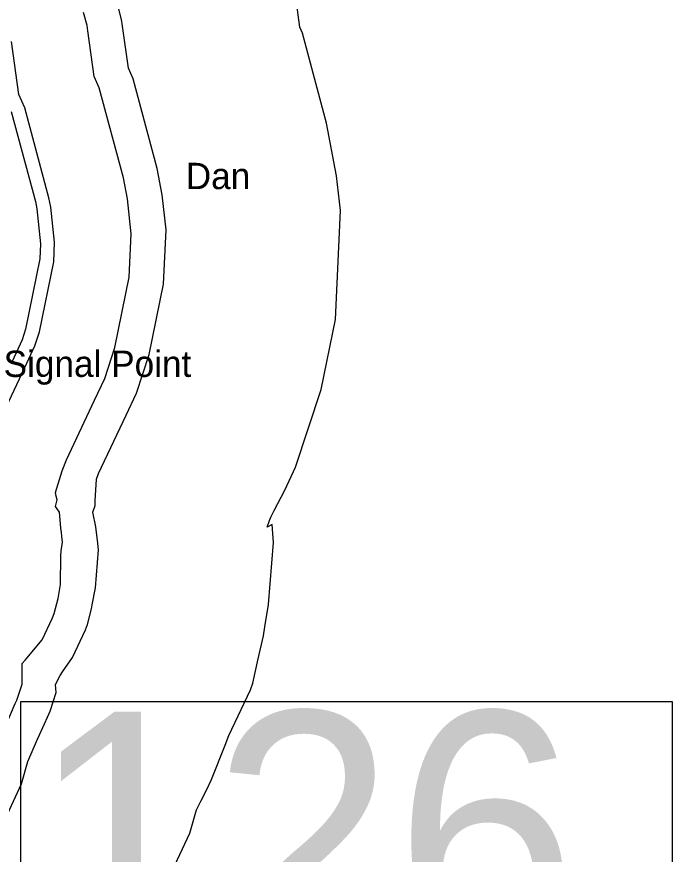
# Model space of a CAD drawing. Extents: x 2532689 to 2764727, y 536648 to 732970.
# Drawn here: x 2714179 to 2717918, y 629600 to 634378 of the extents above; entities that cross this region are included whole.
import ezdxf

# ---------------------------------------------------------------- set-up
doc = ezdxf.new("R2010")
doc.units = 0
for name, color, linetype in [('Exist Hydrographic Buffer Line', 7, 'Continuous'), ('Exist Hydrographic Point Label', 7, 'Continuous'), ('Exist Road Secondary Structure Standard Bridge Number Label', 7, 'Continuous'), ('Exist Survey Geodetic Marker Label', 7, 'Continuous')]:
    doc.layers.add(name, color=color, linetype=linetype)

msp = doc.modelspace()

# ---------------------------------------------------------------- linework, layer by layer
at = {"layer": 'Exist Hydrographic Buffer Line'}
for points in [[(2714912.5, 629175.8), (2715165.8, 629720), (2715205.4, 629854.3), (2715229.8, 629903.3), (2715260.7, 629965.1), (2715289.4, 630026.8), (2715367.4, 630221.7), (2715389.7, 630277.8), (2715511.7, 630538.9), (2715525, 630576.7), (2715556.2, 630714.7), (2715585.9, 630846), (2715594.3, 630897.4), (2715614.9, 631025.2), (2715644.2, 631379.3), (2715635.6, 631481.7), (2715607.7, 631465.4), (2715621.8, 631503.7), (2715628.8, 631522.8), (2715648.5, 631561.5), (2715707.7, 631677.3), (2715769.1, 631808.9), (2715915, 632251.1), (2715997.1, 632651.8), (2716025.6, 633272.1), (2716003.4, 633471.6), (2715947, 633771.6), (2715809, 634284.8), (2715793.2, 634319.3), (2715774, 634460.4)], [(2714498.3, 630723), (2714572, 630881), (2714582, 630910.1), (2714605.8, 631000.2), (2714610.3, 631023.7), (2714628.3, 631119.6), (2714645.2, 631337.6), (2714639.4, 631392.7), (2714634.9, 631435.8), (2714631.2, 631468.2), (2714614.2, 631552), (2714627.3, 631589.3), (2714626.5, 631616.4), (2714634.7, 631740.9), (2714646.6, 631772.1), (2714803.7, 632104.6), (2714862.3, 632230.6), (2714935.3, 632451.7), (2715017.3, 632852.3), (2715031.5, 633162.4), (2715009.5, 633361.9), (2714981.2, 633511.9), (2714843.2, 634025.1), (2714816, 634085.2), (2714783.2, 634324.7), (2714777.2, 634362.6), (2714759.2, 634429.8)], [(2714432.3, 631331.3), (2714439.9, 631381.3), (2714436.8, 631413.8), (2714434.2, 631435), (2714431.3, 631460.8), (2714427.2, 631508), (2714423.3, 631552.6), (2714400.9, 631584.2), (2714409.8, 631621.7), (2714405, 631643.7), (2714399.9, 631663.5), (2714438.7, 631788.1), (2714462.3, 631850.4), (2714622.8, 632190), (2714681, 632314.9), (2714739.3, 632491.8), (2714821.3, 632892.4), (2714832.8, 633140.5), (2714810.6, 633340), (2714787.9, 633460), (2714649.9, 633973.3), (2714620.6, 634038.4), (2714584.9, 634297.6), (2714580.2, 634327.9), (2714560.3, 634402.8)], [(2714057.1, 632022.6), (2714225, 632378), (2714282, 632500.4), (2714308.3, 632580), (2714390.3, 632980.7), (2714395.2, 633092.3), (2714373.3, 633291.8), (2714363.2, 633345.8), (2714225.2, 633859.1), (2714190.6, 633935.4), (2714149.1, 634237.8)], [(2714147.9, 633838.2), (2714285.9, 633324.9), (2714293.7, 633283), (2714315.6, 633083.5), (2714311.7, 632996.7), (2714229.7, 632596.1), (2714209.4, 632534.2), (2714152.8, 632412.2)], [(2713753.8, 629618.7), (2713823.1, 629708.3), (2713856.9, 629755.4), (2713912.9, 629839.7), (2714014.2, 630057.4), (2714051.3, 630184), (2714116.3, 630335.5), (2714170.7, 630459.6), (2714179.1, 630478.6), (2714209.4, 630570.2), (2714210.5, 630688), (2714227.5, 630707.6), (2714325.1, 630823), (2714383.9, 630949.4), (2714392.7, 630974.7), (2714415.1, 631059.2), (2714429.2, 631138.5), (2714431.5, 631303.2), (2714432.3, 631331.3)], [(2713981.2, 629585.8), (2714023.4, 629644.8), (2714079.4, 629729.1), (2714206.3, 630001.2), (2714243.5, 630128.8), (2714298.2, 630256.4), (2714309.1, 630281.6), (2714338.6, 630345), (2714354.6, 630381.6), (2714370.2, 630417.1), (2714403.8, 630522.6), (2714400.3, 630567.9), (2714426.8, 630620.7), (2714440.7, 630640.8), (2714498.3, 630723)]]:
    msp.add_lwpolyline(points, dxfattribs=at)
at = {"layer": 'Exist Road Secondary Structure Standard Bridge Number Label'}
msp.add_lwpolyline([(2714202.1, 630471), (2717918, 630471), (2717918, 628934.6), (2714202.1, 628934.6)], close=True, dxfattribs=at)

# ---------------------------------------------------------------- texts
at = {"layer": 'Exist Hydrographic Point Label'}
msp.add_text('Signal Point', height=150, dxfattribs=at).set_placement((2714104.4, 632323.5))
at = {"layer": 'Exist Road Secondary Structure Standard Bridge Number Label'}
msp.add_text('126', height=1400, dxfattribs=at).set_placement((2714252.3, 629013.7))
at = {"layer": 'Exist Survey Geodetic Marker Label'}
msp.add_text('Dan', height=150, dxfattribs=at).set_placement((2715143.2, 633395))

doc.saveas('drawing.dxf')
